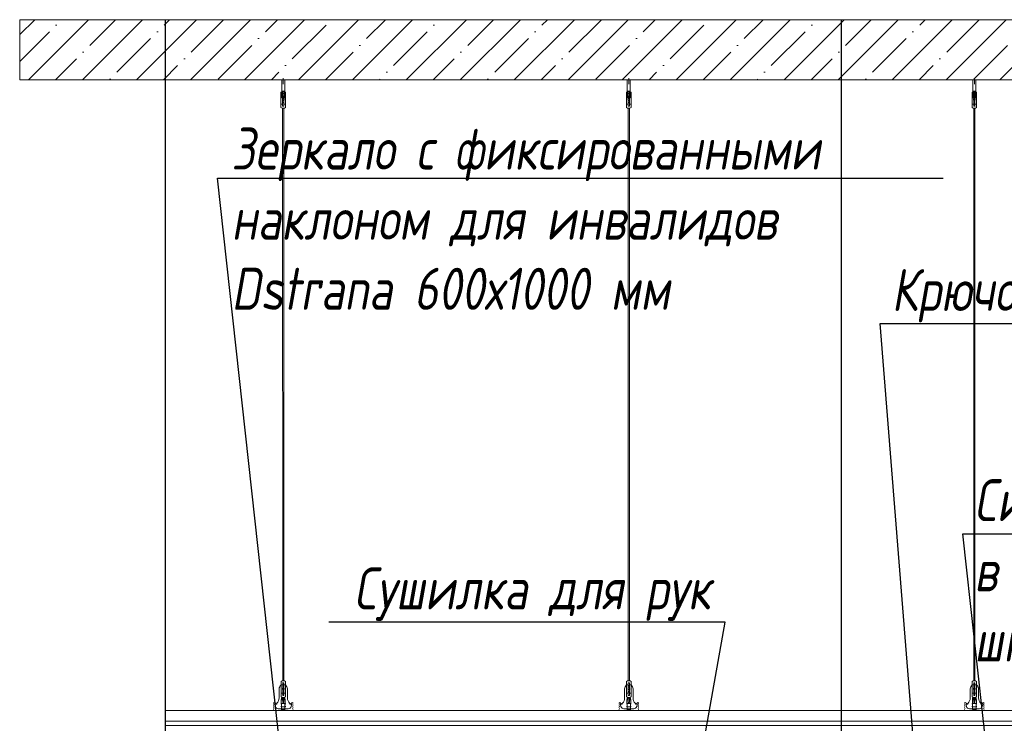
# Model space of a CAD drawing. Header units: millimetres. Extents: x -57162 to 485422, y -209335 to -9481.
# Tile 635 of 656: x 294701 to 297978, y -196779 to -194436. Entities that reach past the tile are written whole.
import ezdxf
from ezdxf import colors
from ezdxf.entities.mleader import LeaderData, LeaderLine
from ezdxf.math import Vec2, Vec3

# ---------------------------------------------------------------- set-up
doc = ezdxf.new("R2010")
doc.units = ezdxf.units.MM
doc.linetypes.add('DASHDOT', pattern=[25.4, 12.7, -6.35, 0, -6.35])
doc.layers.add('3_RC_Ceiling', color=253, linetype='Continuous', lineweight=5)
doc.layers.add('A-DETL-GENF', color=7, linetype='Continuous', lineweight=5)
doc.layers.add('dim_per', color=7, linetype='Continuous', lineweight=9, true_color=0x1c3800)
doc.layers.add('dim_razv', color=7, linetype='DASHDOT', lineweight=9, true_color=0x183018)
doc.styles.add('fl_iso paper', font='isocpeur.ttf', dxfattribs={"width": 0.8, "oblique": 10})

# ---------------------------------------------------------------- blocks, each defined once
blk = doc.blocks.new('*U907')
at = {"layer": '3_RC_Ceiling', "ltscale": 20}
for p, q in [((490274.8, -63510.2), (490274.8, -63570.1)), ((490279.8, -63505.3), (490279.8, -63524.4)), ((490284.8, -63510.2), (490284.8, -63570.1)), ((490272.3, -63562.5), (490277.8, -63562.5)), ((490284.8, -63548.3), (490274.8, -63548.3)), ((490277.8, -63549.5), (490277.8, -63570.1)), ((490277.8, -63597.8), (490277.8, -63557.1)), ((490281.8, -63549.5), (490281.8, -63570.1)), ((490281.8, -63597.8), (490281.8, -63557)), ((490281.8, -63562.5), (490287.3, -63562.5)), ((490272.3, -63591), (490277.8, -63591)), ((490284.8, -63570.1), (490274.8, -63570.1)), ((490281.8, -63591), (490287.3, -63591)), ((490277.9, -65491.9), (490277.8, -63604)), ((490281.9, -65491.9), (490281.8, -63604.1)), ((490277.9, -65511.1), (490277.9, -65482.6)), ((490281.9, -65511.1), (490281.9, -65482.6)), ((490272.4, -65524.1), (490277.9, -65524.1)), ((490277.9, -65559.3), (490277.9, -65518.6)), ((490281.9, -65559.4), (490281.9, -65518.6)), ((490281.9, -65524.1), (490287.4, -65524.1)), ((490272.4, -65552.6), (490277.9, -65552.6)), ((490277.9, -65582.5), (490277.9, -65566.3)), ((490281.9, -65552.6), (490287.4, -65552.6)), ((490281.9, -65582.5), (490281.9, -65566.3)), ((490285.6, -65568.8), (490274.1, -65568.8)), ((490274.1, -65586.8), (490274.1, -65597.8)), ((490274.1, -65597.8), (490274.1, -65604.3)), ((490276.5, -65574.8), (490276.5, -65571.4)), ((490277.9, -65570.9), (490277, -65570.9)), ((490277.9, -65575.3), (490277, -65575.3)), ((490277.4, -65574.8), (490277.3, -65570.9)), ((490277.9, -65574.8), (490277.4, -65574.8)), ((490282.8, -65570.9), (490281.9, -65570.9)), ((490282.4, -65574.8), (490281.9, -65574.8)), ((490282.8, -65575.3), (490281.9, -65575.3)), ((490282.4, -65574.8), (490282.4, -65570.9)), ((490283.3, -65574.8), (490283.3, -65571.4)), ((490285.6, -65586.8), (490285.6, -65597.8)), ((490285.6, -65597.8), (490285.6, -65604.3))]:
    blk.add_line(p, q, dxfattribs=at)
at = {"layer": '3_RC_Ceiling', "ltscale": 20, "elevation": -5.1}
blk.add_lwpolyline([(490272.3, -63551.8), (490272.3, -63602.6, 0.311691), (490287.3, -63602.6), (490287.3, -63551.8, 0.333333)], format="xyb", close=True, dxfattribs=at)
at = {"layer": '3_RC_Ceiling', "ltscale": 20}
for points in [[(490282, -63557.5, 0.15158), (490281.9, -63557.1, 0.106977), (490281.4, -63556.6, 0.07462), (490280.7, -63556.3, 0.061287), (490279.8, -63556.2, 0.061287), (490279, -63556.3, 0.07462), (490278.3, -63556.6, 0.106977), (490277.8, -63557.1, 0.15158), (490277.7, -63557.5, 0.156429), (490277.8, -63558, 0.106977)], [(490282, -63557.5, -0.164855), (490281.8, -63558, -0.106977)], [(490282, -63597.3, -0.15158), (490281.9, -63597.7, -0.106977), (490281.4, -63598.2, -0.07462), (490280.7, -63598.5, -0.061287), (490279.8, -63598.6, -0.061287), (490279, -63598.5, -0.07462), (490278.3, -63598.2, -0.106977), (490277.8, -63597.7, -0.15158), (490277.7, -63597.3, -0.156429), (490277.8, -63596.8, -0.106977)], [(490281.8, -63596.8, -0.164855), (490282, -63597.3, -0.15158)], [(490287.4, -65524.7, -0.160742), (490293.9, -65538), (490293.9, -65568.4, 0.196304), (490301, -65585.9, -0.186577), (490301.9, -65587.9, 0.403263), (490303.4, -65589.3), (490303.4, -65589.3, 0.315299), (490304.8, -65588.4), (490305, -65587.7, -0.253979), (490306.1, -65586.8, -0.113914), (490306.5, -65586.8, -0.349227), (490307.7, -65588.2), (490307.7, -65590.4, -0.065543), (490307.5, -65591.7), (490306.1, -65596.9, -0.339454), (490296.4, -65604.3), (490263.3, -65604.3, -0.339454), (490253.6, -65596.9), (490252.2, -65591.7, -0.065543), (490252, -65590.4), (490252, -65588.2, -0.349227), (490253.2, -65586.8, -0.113914), (490253.6, -65586.8, -0.253979), (490254.7, -65587.7), (490254.9, -65588.4, 0.315299), (490256.4, -65589.3), (490256.4, -65589.3, 0.403263), (490257.9, -65587.9, -0.186577), (490258.7, -65585.9, 0.196304), (490265.9, -65568.4), (490265.9, -65538, -0.160742), (490272.4, -65524.7)], [(490282, -65519.1, 0.15158), (490281.9, -65518.6, 0.106977), (490281.4, -65518.2, 0.07462), (490280.7, -65517.9, 0.061287), (490279.9, -65517.8, 0.061287), (490279, -65517.9, 0.07462), (490278.3, -65518.2, 0.106977), (490277.8, -65518.6, 0.15158), (490277.7, -65519.1, 0.156429), (490277.9, -65519.6, 0.106977)], [(490282, -65519.1, -0.164855), (490281.9, -65519.6, -0.106977)], [(490282, -65558.9, -0.15158), (490281.9, -65559.3, -0.106977), (490281.4, -65559.8, -0.07462), (490280.7, -65560.1, -0.061287), (490279.9, -65560.2, -0.061287), (490279, -65560.1, -0.07462), (490278.3, -65559.8, -0.106977), (490277.8, -65559.3, -0.15158), (490277.7, -65558.9, -0.156429), (490277.9, -65558.4, -0.106977)], [(490281.9, -65558.4, -0.164855), (490282, -65558.9, -0.15158)], [(490285.6, -65588.8), (490286.4, -65588.8, 0.414214), (490286.9, -65588.3), (490286.9, -65587.3, 0.414214), (490286.4, -65586.8), (490273.4, -65586.8, 0.414214), (490272.9, -65587.3), (490272.9, -65588.3, 0.414214), (490273.4, -65588.8), (490274.1, -65588.8)], [(490285.6, -65595.8), (490286.4, -65595.8, -0.414214), (490286.9, -65596.3), (490286.9, -65597.3, -0.414214), (490286.4, -65597.8), (490273.4, -65597.8, -0.414214), (490272.9, -65597.3), (490272.9, -65596.3, -0.414214), (490273.4, -65595.8), (490274.1, -65595.8)], [(490285.6, -65604.3), (490285.6, -65605.3, -0.414214), (490282.6, -65608.3), (490277.1, -65608.3, -0.414214), (490274.1, -65605.3), (490274.1, -65604.3)]]:
    blk.add_lwpolyline(points, format="xyb", dxfattribs=at)
blk.add_lwpolyline([(490272.4, -65513.4), (490272.4, -65564.2, 0.311691), (490287.4, -65564.2), (490287.4, -65513.4, 0.333333)], format="xyb", close=True, dxfattribs=at)
at = {"layer": '3_RC_Ceiling', "ltscale": 20, "flags": 128}
blk.add_lwpolyline([(490285.6, -65586.8, -0.414214), (490286.1, -65586.3), (490286.6, -65586.3), (490286.6, -65573.3), (490286.1, -65573.3, -0.414214), (490285.6, -65572.8), (490285.6, -65567.9), (490274.1, -65567.9), (490274.1, -65572.8, -0.414214), (490273.6, -65573.3), (490273.1, -65573.3), (490273.1, -65586.3), (490273.6, -65586.3, -0.414214), (490274.1, -65586.8)], format="xyb", dxfattribs=at)
at = {"layer": '3_RC_Ceiling', "ltscale": 20, "const_width": 2.22}
blk.add_lwpolyline([(490307.6, -65584.7, -1), (490312.1, -65584.7), (490312.1, -65586.3, -0.267949), (490311.4, -65587.5, 0.57735), (490311.4, -65589.9, -0.267949), (490312.1, -65591.1), (490312.1, -65593.7, -0.267949), (490311.4, -65594.9, 0.57735), (490311.4, -65597.3, -0.267949), (490312.1, -65598.5), (490312.1, -65601.2, -0.267949), (490311.4, -65602.4, 0.57735), (490311.4, -65604.8, -0.267949), (490312.1, -65606), (490312.1, -65608.8, -0.414214), (490310.7, -65610.2), (490304.5, -65610.2, -0.247529), (490303.3, -65609.6, 0.247529), (490302.2, -65609), (490298.3, -65609, 0.247529), (490297.1, -65609.6, -0.247529), (490296, -65610.2), (490282.3, -65610.2, -0.267949), (490281.1, -65609.5, 0.57735), (490278.7, -65609.5, -0.267949), (490277.5, -65610.2), (490263.7, -65610.2, -0.247529), (490262.6, -65609.6, 0.247529), (490261.4, -65609), (490257.6, -65609, 0.247529), (490256.4, -65609.6, -0.247529), (490255.3, -65610.2), (490249, -65610.2, -0.414214), (490247.6, -65608.8), (490247.6, -65606, -0.267949), (490248.3, -65604.8, 0.57735), (490248.3, -65602.4, -0.267949), (490247.6, -65601.2), (490247.6, -65598.5, -0.267949), (490248.3, -65597.3, 0.57735), (490248.3, -65594.9, -0.267949), (490247.6, -65593.7), (490247.6, -65591.1, -0.267949), (490248.3, -65589.9, 0.57735), (490248.3, -65587.5, -0.267949), (490247.6, -65586.3), (490247.6, -65584.7, -1), (490252.1, -65584.7, -1)], format="xyb", dxfattribs=at)
at = {"layer": '3_RC_Ceiling', "ltscale": 20}
for centre in [(490279.8, -63566.3), (490279.8, -63586.3), (490279.9, -65527.8), (490279.9, -65547.8)]:
    blk.add_circle(centre, 1.6, dxfattribs=at)
for centre, radius, start, end in [((490279.8, -63576.3), 2.8, 131.8117, 228.1912), ((490279.8, -63576.3), 2.8, 131.8117, 228.1912), ((490279.8, -63576.3), 2.8, 48.191, 131.8117), ((490279.8, -63576.3), 2.8, 228.1912, 311.8118), ((490279.8, -63576.3), 2.8, 311.8118, 48.191), ((490279.9, -65537.8), 2.8, 48.191, 131.8117), ((490279.9, -65537.8), 2.8, 131.8117, 228.1912), ((490279.9, -65537.8), 2.8, 131.8117, 228.1912), ((490279.9, -65537.8), 2.8, 228.1912, 311.8118), ((490279.9, -65537.8), 2.8, 311.8118, 48.191), ((490277, -65571.4), 0.5, 90.0014, 180.0014), ((490277, -65574.8), 0.5, 180.0014, 270.0014), ((490278.4, -65582.5), 0.531, 180.0014, 219.6407), ((490279.1, -65581.9), 1.44, 219.6407, 243.4364), ((490279.6, -65581), 2.48, 243.4364, 258.3005), ((490279.9, -65579.5), 3.99, 258.3005, 270.0014), ((490279.9, -65579.5), 3.99, 270.0014, 281.7023), ((490280.2, -65581), 2.48, 281.7023, 296.5665), ((490280.6, -65581.9), 1.44, 296.5665, 320.3621), ((490281.3, -65582.5), 0.531, 320.3621, 0.0014), ((490282.8, -65571.4), 0.5, 0.0014, 90.0014), ((490282.8, -65574.8), 0.5, 270.0014, 0.0014)]:
    blk.add_arc(centre, radius, start, end, dxfattribs=at)
blk = doc.blocks.new('*U912')
at = {"layer": '3_RC_Ceiling'}
blk.add_blockref('*U907', (-490279.9, 64557.8, 2.5), dxfattribs=at)
blk = doc.blocks.new('*U913')
at = {"layer": 'dim_razv', "color": 0, "linetype": 'ByBlock', "lineweight": -2, "transparency": 16777216}
for p in [(0, 0), (1150, 0), (2300, 0)]:
    blk.add_blockref('*U912', p, dxfattribs=at)

msp = doc.modelspace()

# ---------------------------------------------------------------- hatches: boundary and pattern name
at = {"layer": 'A-DETL-GENF'}
h = msp.add_hatch(dxfattribs=at)
h.set_pattern_fill('ANSI35', color=256, scale=20, style=0)
h.set_pattern_definition([(45, (174577.1, -202177.55), (-89.80256, 89.80256), []), (45, (174666.9, -202177.55), (-89.80256, 89.80256), [158.75, -31.75, 0, -31.75])])
h.paths.add_polyline_path([(294701.3, -194636.3), (304418.1, -194636.3), (304418.1, -194436.3), (294701.3, -194436.3)])

# ---------------------------------------------------------------- linework, layer by layer
at = {"lineweight": 13}
msp.add_lwpolyline([(294701.3, -194636.3), (304418.1, -194636.3), (304418.1, -194436.3), (294701.3, -194436.3)], close=True, dxfattribs=at)
at = {"lineweight": 30}
for points in [[(295186.3, -200086.3), (295186.3, -194436.3)], [(297436.3, -200086.3), (297436.3, -194436.3)]]:
    msp.add_lwpolyline(points, dxfattribs=at)
at = {"lineweight": 13}
for points in [[(299756.3, -196736.3), (295186.3, -196736.3), (295186.3, -196771.3), (299756.3, -196771.3)], [(299756.3, -196771.3), (295186.3, -196771.3), (295186.3, -196786.3), (299756.3, -196786.3)]]:
    msp.add_lwpolyline(points, dxfattribs=at)

# ---------------------------------------------------------------- block references
at = {"layer": 'dim_razv', "linetype": 'ByBlock'}
msp.add_blockref('*U913', (295578.5, -195683.9, -2.5), dxfattribs=at)

# ---------------------------------------------------------------- leaders
at = {"layer": 'dim_per', "linetype": 'ByBlock'}
ml = msp.add_multileader_mtext('Standard', dxfattribs=at)
ml.set_content('Зеркало с фиксированными наклоном для инвалидов Dstrana 600х1000 мм', color=256, style='fl_iso paper')
ml.set_leader_properties()
ml.build(insert=Vec2(0, 0))
ml.multileader.update_dxf_attribs({"text_left_attachment_type": 6, "text_right_attachment_type": 6, "dogleg_length": 252.8})
ctx = ml.context
ctx.base_point, ctx.char_height, ctx.plane_origin = Vec3(295403.7, -194963.5), 140, Vec3(307283.2, -198379)
ctx.left_attachment, ctx.right_attachment = 6, 6
notes = []
notes.append((ctx, [(1, (1, 1, 0), (295359.7, -194963.5), (1, 0), 44, [(0, [(295686.3, -197940.1)], 0, [])])]))
ctx.mtext.insert, ctx.mtext.width, ctx.mtext.defined_height, ctx.mtext.flow_direction = Vec3(295405.7, -194795.5), 2344.921, 205.4, 5
ml = msp.add_multileader_mtext('Standard', dxfattribs=at)
ml.set_content('Крючок-держатель', color=256, style='fl_iso paper')
ml.set_leader_properties()
ml.build(insert=Vec2(0, 0))
ml.multileader.update_dxf_attribs({"text_left_attachment_type": 6, "text_right_attachment_type": 6, "dogleg_length": 35.5})
ctx = ml.context
ctx.base_point, ctx.char_height, ctx.plane_origin = Vec3(297600.4, -195447.9), 140, Vec3(305865.5, -200157)
ctx.left_attachment, ctx.right_attachment = 6, 6
notes.append((ctx, [(1, (1, 1, 0), (297564.9, -195447.9), (1, 0), 35.5, [(0, [(297821.3, -198663.9)], 0, [])])]))
ctx.mtext.insert, ctx.mtext.width, ctx.mtext.flow_direction = Vec3(297602.4, -195265.9), 3416.231, 5
ml = msp.add_multileader_mtext('Standard', dxfattribs=at)
ml.set_content('Система вызова помощи в санузел с кнопкой со шнурком А310ш', color=256, style='fl_iso paper')
ml.set_leader_properties()
ml.build(insert=Vec2(0, 0))
ml.multileader.update_dxf_attribs({"text_left_attachment_type": 6, "text_right_attachment_type": 6, "dogleg_length": 35.5})
ctx = ml.context
ctx.base_point, ctx.char_height, ctx.plane_origin = Vec3(297875.5, -196148.1), 140, Vec3(306588.5, -199731.7)
ctx.left_attachment, ctx.right_attachment = 6, 6
notes.append((ctx, [(1, (1, 1, 0), (297839.9, -196148.1), (1, 0), 35.5, [(0, [(298126.7, -198743.2)], 0, [])])]))
ctx.mtext.insert, ctx.mtext.width, ctx.mtext.defined_height, ctx.mtext.flow_direction = Vec3(297877.5, -195966.1), 1796.577, 415.3, 5
ml = msp.add_multileader_mtext('Standard', dxfattribs=at)
ml.set_content('Сушилка для рук', color=256, style='fl_iso paper')
ml.set_leader_properties()
ml.build(insert=Vec2(0, 0))
ml.multileader.update_dxf_attribs({"text_left_attachment_type": 6, "text_right_attachment_type": 6, "dogleg_length": 252.8})
ctx = ml.context
ctx.base_point, ctx.char_height, ctx.plane_origin = Vec3(295811.4, -196441.7), 140, Vec3(303880.3, -200882.3)
ctx.left_attachment, ctx.right_attachment = 6, 6
notes.append((ctx, [(0, (1, 1, 0), (297048.9, -196441.7), (-1, 0), 44, [(0, [(296687.3, -198491.3)], 0, [])])]))
ctx.mtext.insert, ctx.mtext.width, ctx.mtext.flow_direction = Vec3(295813.4, -196259.7), 3416.231, 5
for ctx, leaders in notes:
    for number, flags, end, landing, length, lines in leaders:
        leader = LeaderData()
        leader.index, (leader.has_last_leader_line, leader.has_dogleg_vector, leader.attachment_direction) = number, flags
        leader.last_leader_point, leader.dogleg_vector, leader.dogleg_length = Vec3(end), Vec3(landing), length
        for number, points, colour, breaks in lines:
            line = LeaderLine()
            line.index, line.vertices, line.color, line.breaks = number, Vec3.list(points), colors.encode_raw_color(colour), breaks
            leader.lines.append(line)
        ctx.leaders.append(leader)

doc.saveas('drawing.dxf')
